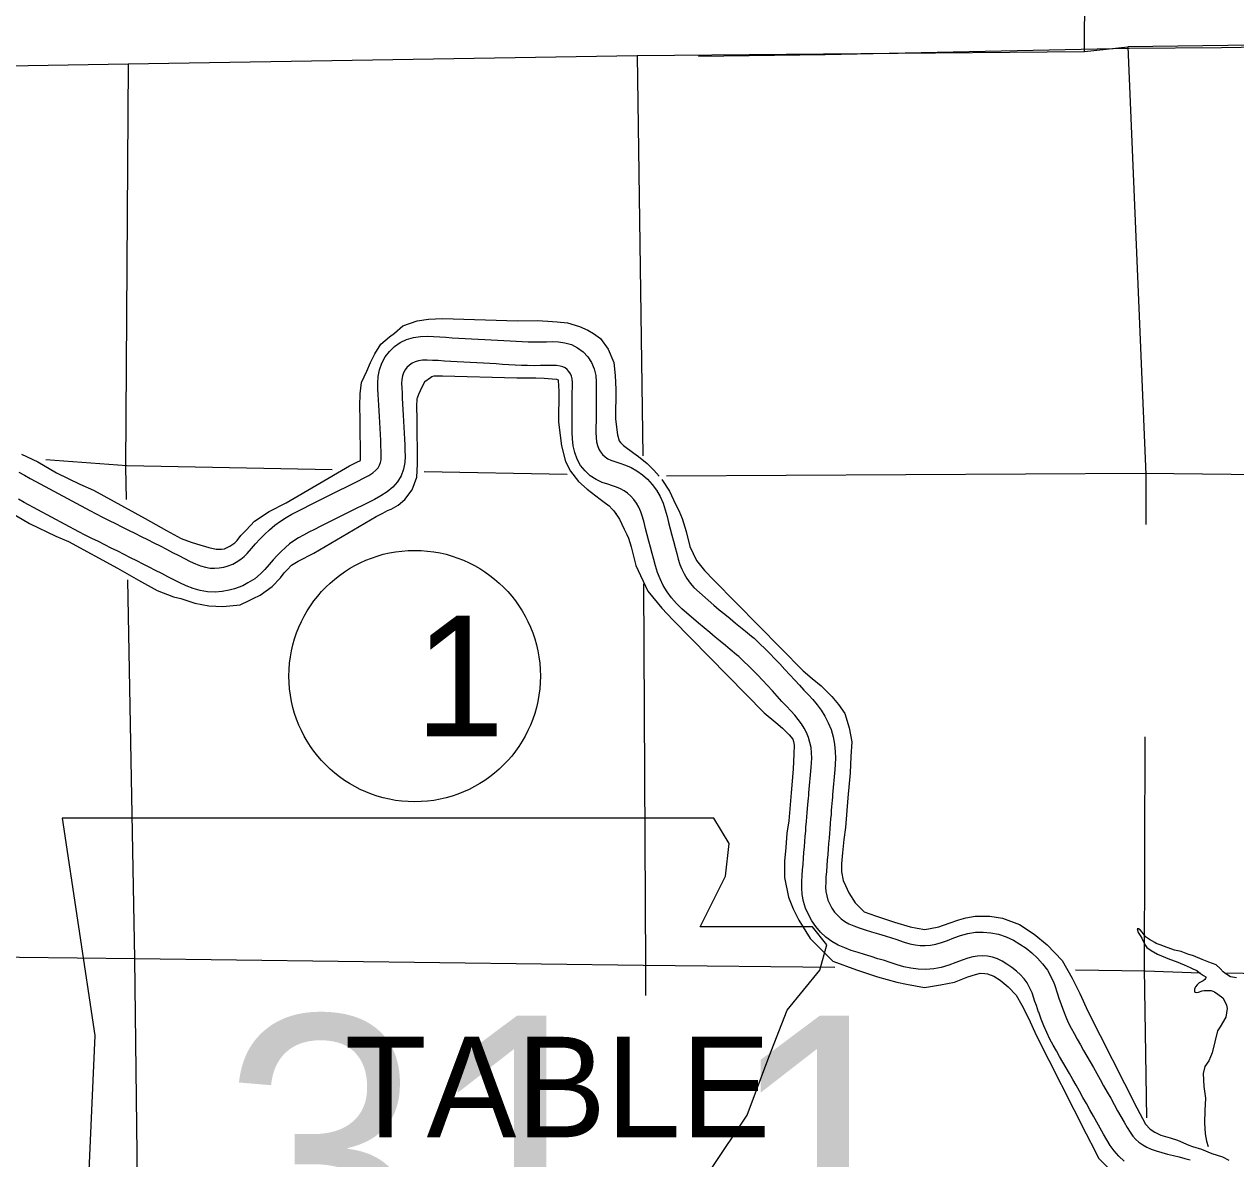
# Model space of a CAD drawing. Extents: x 77230 to 630905, y 790554 to 1662844.
# Drawn here: x 484061 to 496783, y 1629732 to 1641644 of the extents above; entities that cross this region are included whole.
import ezdxf

# ---------------------------------------------------------------- set-up
doc = ezdxf.new("R2010")
doc.units = 0
for name, color, linetype in [('Level 1', 7, 'Continuous'), ('Level 11', 7, 'Continuous'), ('Level 14', 7, 'Continuous'), ('Level 16', 7, 'Continuous'), ('Level 17', 7, 'Continuous'), ('Level 18', 7, 'Continuous'), ('Level 22', 7, 'Continuous'), ('Level 24', 7, 'Continuous'), ('Level 33', 7, 'Continuous')]:
    doc.layers.add(name, color=color, linetype=linetype)

msp = doc.modelspace()

# ---------------------------------------------------------------- linework, layer by layer
at = {"layer": 'Level 1'}
msp.add_lwpolyline([(491143, 1641308), (492472, 1641326), (495663, 1641394), (496634, 1641400), (501757, 1641488)], dxfattribs=at)
at = {"layer": 'Level 11'}
for points in [[(487804, 1637275), (487801, 1637337), (487798, 1637400), (487794, 1637464), (487791, 1637526), (487788, 1637586), (487785, 1637645), (487781, 1637702), (487778, 1637758), (487775, 1637815), (487773, 1637877), (487777, 1637945), (487790, 1638016), (487815, 1638086), (487850, 1638151), (487895, 1638209), (487948, 1638259), (488008, 1638301), (488075, 1638333), (488147, 1638355), (488221, 1638366), (488292, 1638368), (488359, 1638365), (488424, 1638361), (488489, 1638357), (488555, 1638353), (488623, 1638349), (488690, 1638346), (488758, 1638342), (488827, 1638338), (488896, 1638334), (488965, 1638330), (489032, 1638326), (489098, 1638322), (489163, 1638319), (489227, 1638315), (489290, 1638312), (489353, 1638311), (489416, 1638309), (489479, 1638311), (489544, 1638311), (489605, 1638312), (489671, 1638309), (489738, 1638300), (489807, 1638280), (489872, 1638248), (489930, 1638205), (489978, 1638153), (490018, 1638093), (490047, 1638026), (490062, 1637955), (490067, 1637890), (490067, 1637832), (490066, 1637776), (490066, 1637720), (490066, 1637661), (490066, 1637601), (490066, 1637540), (490066, 1637478), (490065, 1637417), (490065, 1637359), (490066, 1637306), (490071, 1637260), (490080, 1637220), (490094, 1637184), (490112, 1637153), (490134, 1637125), (490160, 1637101), (490188, 1637082), (490222, 1637067), (490264, 1637053), (490317, 1637037), (490375, 1637016), (490435, 1636989), (490495, 1636955), (490552, 1636914), (490606, 1636867), (490655, 1636813), (490700, 1636752), (490739, 1636686), (490770, 1636615), (490793, 1636544), (490811, 1636476), (490828, 1636411), (490845, 1636346), (490862, 1636281), (490879, 1636216), (490896, 1636151), (490913, 1636087), (490929, 1636028), (490947, 1635973), (490967, 1635921), (490991, 1635872), (491020, 1635824), (491055, 1635777), (491094, 1635731), (491302, 1635546)], [(491142, 1635354), (490965, 1635505), (490909, 1635562), (490858, 1635623), (490812, 1635686), (490772, 1635752), (490738, 1635820), (490711, 1635889), (490689, 1635956), (490671, 1636024), (490654, 1636088), (490638, 1636152), (490620, 1636217), (490603, 1636283), (490586, 1636348), (490570, 1636412), (490553, 1636472), (490536, 1636526), (490515, 1636572), (490491, 1636614), (490462, 1636653), (490430, 1636688), (490396, 1636719), (490360, 1636745), (490322, 1636766), (490282, 1636784), (490239, 1636799), (490189, 1636814), (490130, 1636834), (490066, 1636864), (490005, 1636904), (489950, 1636954), (489904, 1637012), (489868, 1637077), (489841, 1637146), (489824, 1637219), (489817, 1637290), (489815, 1637356), (489815, 1637419), (489816, 1637479), (489816, 1637540), (489816, 1637601), (489816, 1637662), (489816, 1637721), (489816, 1637778), (489817, 1637833), (489817, 1637881), (489814, 1637920), (489808, 1637949), (489797, 1637974), (489781, 1637998), (489762, 1638019), (489740, 1638035), (489716, 1638047), (489687, 1638055), (489650, 1638060), (489603, 1638062), (489545, 1638061), (489482, 1638061), (489417, 1638059), (489347, 1638061), (489281, 1638062), (489215, 1638066), (489149, 1638069), (489084, 1638073), (489017, 1638077), (488950, 1638081), (488882, 1638085), (488814, 1638089), (488745, 1638092), (488676, 1638096), (488608, 1638100), (488541, 1638104), (488474, 1638108), (488409, 1638112), (488347, 1638115), (488291, 1638118), (488243, 1638116), (488202, 1638110), (488167, 1638100), (488135, 1638084), (488106, 1638064), (488080, 1638040), (488060, 1638014), (488044, 1637985), (488033, 1637952), (488026, 1637915), (488024, 1637873), (488025, 1637825), (488028, 1637772), (488031, 1637717), (488034, 1637659), (488038, 1637600), (488041, 1637539), (488044, 1637476), (488047, 1637413), (488051, 1637349), (488054, 1637287)], [(488054, 1637287), (488056, 1637227), (488059, 1637169), (488060, 1637110), (488058, 1637044), (488044, 1636973), (488018, 1636904), (487979, 1636840), (487930, 1636782), (487871, 1636733), (487806, 1636691), (487740, 1636655), (487676, 1636623), (487612, 1636592), (487548, 1636560), (487484, 1636528), (487420, 1636496), (487356, 1636464), (487293, 1636432), (487230, 1636401), (487169, 1636370), (487108, 1636339), (487048, 1636310), (486993, 1636281), (486940, 1636251), (486891, 1636220), (486846, 1636187), (486803, 1636149), (486760, 1636109), (486717, 1636065), (486675, 1636019), (486634, 1635972), (486586, 1635918), (486542, 1635873), (486483, 1635822), (486410, 1635779), (486357, 1635749), (486268, 1635716), (486214, 1635701), (486141, 1635688), (486065, 1635682), (485987, 1635685), (485909, 1635697), (485834, 1635719), (485762, 1635747), (485695, 1635778), (485630, 1635810), (485567, 1635843), (485504, 1635876), (485439, 1635909), (485374, 1635943), (485308, 1635976), (485242, 1636009), (485176, 1636043), (485109, 1636076), (485042, 1636110), (484975, 1636144), (484907, 1636178), (484839, 1636212), (484771, 1636246), (484702, 1636280), (484633, 1636316), (484061, 1636623), (484000, 1636657)], [(484003, 1636942), (484063, 1636909), (484122, 1636875), (484181, 1636842), (484748, 1636537), (484815, 1636504), (484883, 1636470), (484952, 1636435), (485020, 1636401), (485087, 1636367), (485154, 1636333), (485221, 1636300), (485288, 1636266), (485354, 1636233), (485421, 1636199), (485487, 1636166), (485553, 1636132), (485619, 1636098), (485683, 1636065), (485745, 1636033), (485804, 1636003), (485860, 1635977), (485913, 1635956), (485963, 1635942), (486012, 1635934), (486060, 1635932), (486109, 1635936), (486158, 1635945), (486191, 1635954), (486251, 1635976), (486285, 1635996), (486337, 1636026), (486370, 1636055), (486403, 1636088), (486446, 1636138), (486490, 1636187), (486535, 1636236), (486583, 1636286), (486636, 1636336), (486691, 1636383), (486751, 1636427), (486812, 1636465), (486872, 1636500), (486935, 1636533), (486996, 1636563), (487056, 1636593), (487118, 1636625), (487181, 1636656), (487244, 1636688), (487308, 1636720), (487373, 1636752), (487437, 1636784), (487501, 1636815), (487564, 1636847), (487625, 1636877), (487679, 1636906), (487722, 1636934), (487754, 1636961), (487776, 1636987), (487792, 1637013), (487803, 1637042), (487809, 1637072), (487810, 1637111), (487809, 1637161), (487807, 1637216), (487804, 1637275)], [(491302, 1635546), (491360, 1635497), (491418, 1635450), (491475, 1635403), (491530, 1635357), (491583, 1635314), (491635, 1635271), (491697, 1635218), (491726, 1635197), (491789, 1635135), (491839, 1635088), (491891, 1635036), (491944, 1634982), (491996, 1634927), (492048, 1634870), (492101, 1634814), (492152, 1634759), (492201, 1634705), (492249, 1634654), (492296, 1634604), (492341, 1634553), (492386, 1634500), (492428, 1634442), (492468, 1634379), (492503, 1634311), (492533, 1634239), (492555, 1634163), (492570, 1634085), (492578, 1634009), (492580, 1633937), (492577, 1633873), (492573, 1633820), (492550, 1633555), (492548, 1633529), (492546, 1633498), (492543, 1633464), (492539, 1633428), (492536, 1633388), (492533, 1633346), (492529, 1633300), (492525, 1633252), (492520, 1633193), (492516, 1633152), (492512, 1633098), (492508, 1633043), (492503, 1632986), (492498, 1632927), (492493, 1632867), (492488, 1632809), (492484, 1632750), (492480, 1632689), (492477, 1632633), (492476, 1632584), (492480, 1632539), (492488, 1632494), (492501, 1632449), (492520, 1632405), (492543, 1632363), (492571, 1632323), (492603, 1632286), (492638, 1632253), (492677, 1632224), (492721, 1632200), (492771, 1632178), (492828, 1632157), (492891, 1632136), (492959, 1632116), (493030, 1632094), (493100, 1632072), (493169, 1632051), (493212, 1632037), (493302, 1632008), (493361, 1631990), (493415, 1631978), (493468, 1631971), (493522, 1631970), (493577, 1631975), (493634, 1631986), (493693, 1632002), (493756, 1632025), (493822, 1632051), (493893, 1632077), (493970, 1632098), (494049, 1632110), (494131, 1632113), (494212, 1632106), (494293, 1632090), (494372, 1632064), (494448, 1632028), (494517, 1631986), (494581, 1631942), (494642, 1631893), (494700, 1631840), (494755, 1631780), (494806, 1631711), (494865, 1631597), (494879, 1631563), (494913, 1631463), (494927, 1631420), (494950, 1631351)], [(494713, 1631271), (494690, 1631341), (494675, 1631385), (494646, 1631474), (494639, 1631489), (494592, 1631579), (494562, 1631622), (494524, 1631662), (494480, 1631702), (494431, 1631742), (494380, 1631777), (494329, 1631808), (494280, 1631831), (494229, 1631848), (494177, 1631858), (494124, 1631863), (494073, 1631861), (494022, 1631853), (493969, 1631839), (493910, 1631817), (493844, 1631792), (493771, 1631764), (493691, 1631742), (493612, 1631727), (493530, 1631719), (493449, 1631722), (493371, 1631732), (493297, 1631748), (493228, 1631769), (493134, 1631799), (493094, 1631813), (493026, 1631833), (492955, 1631855), (492886, 1631877), (492817, 1631897), (492746, 1631920), (492677, 1631946), (492608, 1631976), (492542, 1632014), (492479, 1632060), (492422, 1632112), (492373, 1632170), (492330, 1632231), (492295, 1632296), (492266, 1632364), (492244, 1632435), (492231, 1632506), (492226, 1632576), (492227, 1632643), (492231, 1632706), (492235, 1632766), (492239, 1632827), (492244, 1632888), (492249, 1632948), (492254, 1633006), (492258, 1633062), (492263, 1633118), (492267, 1633172), (492270, 1633214), (492276, 1633274), (492280, 1633321), (492283, 1633366), (492287, 1633409), (492290, 1633449), (492294, 1633486), (492297, 1633519), (492299, 1633548), (492301, 1633574), (492324, 1633840), (492327, 1633888), (492330, 1633939), (492328, 1633993), (492323, 1634049), (492312, 1634104), (492297, 1634156), (492276, 1634207), (492251, 1634255), (492222, 1634300), (492189, 1634345), (492152, 1634389), (492111, 1634435), (492066, 1634484), (492018, 1634535), (491968, 1634589), (491917, 1634644), (491865, 1634700), (491813, 1634756), (491763, 1634810), (491713, 1634861), (491666, 1634908), (491617, 1634954), (491564, 1635006), (491542, 1635022), (491475, 1635079), (491424, 1635121), (491370, 1635165), (491316, 1635210), (491259, 1635257), (491201, 1635305), (491142, 1635354)], [(494950, 1631353), (494973, 1631286), (494998, 1631224), (495025, 1631163), (495054, 1631105), (495085, 1631047), (495119, 1630988), (495152, 1630929), (495186, 1630869), (495220, 1630810), (495253, 1630750), (495288, 1630689), (495323, 1630627), (495359, 1630563), (495396, 1630499), (495433, 1630433), (495470, 1630367), (495506, 1630301), (495542, 1630237), (495577, 1630175), (495611, 1630116), (495643, 1630060), (495674, 1630011), (495703, 1629969), (495733, 1629935), (495767, 1629905), (495806, 1629877), (495849, 1629853), (495895, 1629833), (495946, 1629816), (496006, 1629799), (496067, 1629782), (496128, 1629766), (496189, 1629751), (496248, 1629735), (496306, 1629721)], [(495612, 1629708), (495556, 1629758), (495507, 1629814), (495465, 1629872), (495428, 1629932), (495394, 1629992), (495359, 1630052), (495324, 1630115), (495288, 1630179), (495251, 1630245), (495215, 1630311), (495178, 1630376), (495141, 1630441), (495106, 1630504), (495071, 1630565), (495036, 1630626), (495002, 1630687), (494968, 1630746), (494934, 1630806), (494901, 1630865), (494867, 1630926), (494832, 1630989), (494799, 1631057), (494767, 1631127), (494739, 1631199), (494714, 1631270)]]:
    msp.add_lwpolyline(points, dxfattribs=at)
at = {"layer": 'Level 14'}
for points in [[(508643, 1641611), (506195, 1641574), (500899, 1641477), (495649, 1641406)], [(508643, 1641611), (506195, 1641574), (500899, 1641477), (495649, 1641406)], [(477635, 1641116), (479685, 1641136), (485153, 1641227), (490497, 1641314), (495195, 1641358), (495649, 1641406)]]:
    msp.add_lwpolyline(points, dxfattribs=at)
at = {"layer": 'Level 16'}
for points in [[(495649, 1641406), (495839, 1636916), (495838, 1636391)], [(490497, 1641314), (490556, 1637113)], [(485153, 1641227), (485125, 1636993), (485131, 1636653)], [(487295, 1636965), (485139, 1637009), (484287, 1637070)], [(489763, 1636915), (488259, 1636946)], [(499749, 1636881), (495831, 1636926), (490806, 1636900)], [(485146, 1635809), (485219, 1631833), (485283, 1626572), (485361, 1621247), (485418, 1617511)], [(490564, 1635769), (490585, 1631754), (490586, 1631445)], [(495830, 1634164), (495822, 1631727), (495845, 1630161)], [(492572, 1631739), (490559, 1631762), (485221, 1631831), (479770, 1631894), (477810, 1631916)], [(496413, 1631680), (495832, 1631703), (495100, 1631711)], [(497199, 1631670), (496688, 1631681)]]:
    msp.add_lwpolyline(points, dxfattribs=at)
at = {"layer": 'Level 17'}
for points in [[(495799, 1632113), (495781, 1632135), (495761, 1632145), (495749, 1632145), (495757, 1632109), (495781, 1632077), (495798, 1632047), (495814, 1632011), (495836, 1631971), (495848, 1631951), (495895, 1631918), (495963, 1631882), (496086, 1631827), (496156, 1631804), (496241, 1631769), (496303, 1631741), (496331, 1631727), (496373, 1631708), (496404, 1631686), (496444, 1631658), (496468, 1631642), (496468, 1631636), (496466, 1631626), (496458, 1631616), (496441, 1631600), (496399, 1631580), (496377, 1631557), (496361, 1631539), (496353, 1631523), (496351, 1631513), (496349, 1631499), (496349, 1631493), (496355, 1631483), (496376, 1631479), (496392, 1631481), (496431, 1631496), (496453, 1631498), (496490, 1631500), (496526, 1631499), (496560, 1631485), (496596, 1631459), (496646, 1631423), (496663, 1631396), (496687, 1631344), (496692, 1631310), (496678, 1631219), (496621, 1631117), (496593, 1631074), (496535, 1630845), (496500, 1630759), (496457, 1630700), (496441, 1630628), (496448, 1630492), (496467, 1630368), (496459, 1630240), (496454, 1630111), (496463, 1629993), (496475, 1629917), (496493, 1629860)], [(496791, 1631631), (496729, 1631643), (496668, 1631682), (496652, 1631694), (496620, 1631730), (496577, 1631768), (496499, 1631797), (496431, 1631826), (496338, 1631864), (496280, 1631881), (496211, 1631907), (496141, 1631924), (496035, 1631961), (495990, 1631979), (495946, 1631994), (495932, 1632002), (495878, 1632034), (495837, 1632063), (495821, 1632085), (495799, 1632113)]]:
    msp.add_lwpolyline(points, dxfattribs=at)
at = {"layer": 'Level 18'}
msp.add_lwpolyline([(495195, 1641358), (495216, 1645161)], dxfattribs=at)
at = {"layer": 'Level 22'}
for points in [[(484032, 1637130), (484202, 1637049), (484401, 1636933), (484644, 1636815), (484789, 1636751), (485330, 1636456), (485554, 1636330), (485710, 1636244), (485812, 1636205), (485868, 1636190), (486001, 1636150), (486077, 1636134), (486131, 1636131), (486163, 1636135), (486171, 1636138), (486200, 1636152), (486221, 1636163), (486273, 1636200), (486296, 1636223), (486336, 1636275), (486391, 1636332), (486480, 1636425), (486632, 1636527), (486813, 1636619), (487476, 1637008), (487554, 1637045), (487592, 1637065), (487587, 1637491), (487584, 1637638), (487590, 1637764), (487604, 1637881), (487658, 1638003), (487697, 1638091), (487742, 1638182), (487806, 1638285), (487898, 1638363), (487950, 1638401), (488036, 1638479), (488186, 1638529), (488306, 1638549), (488453, 1638553), (489239, 1638531), (489446, 1638533), (489560, 1638527), (489657, 1638519), (489764, 1638509), (489890, 1638472), (489978, 1638432), (490038, 1638397), (490114, 1638343), (490192, 1638231), (490251, 1638093), (490265, 1637957), (490275, 1637809), (490270, 1637499), (490291, 1637334), (490308, 1637271), (490324, 1637251), (490355, 1637222), (490464, 1637140), (490511, 1637107), (490604, 1637033), (490674, 1636962), (490730, 1636898)], [(484032, 1637130), (484202, 1637049), (484401, 1636933), (484644, 1636815), (484789, 1636751), (485330, 1636456), (485554, 1636330), (485710, 1636244), (485812, 1636205), (485868, 1636190), (486001, 1636150), (486077, 1636134), (486131, 1636131), (486163, 1636135), (486171, 1636138), (486200, 1636152), (486221, 1636163), (486273, 1636200), (486296, 1636223), (486336, 1636275), (486391, 1636332), (486480, 1636425), (486632, 1636527), (486813, 1636619), (487476, 1637008), (487554, 1637045), (487592, 1637065), (487587, 1637491), (487584, 1637638), (487590, 1637764), (487604, 1637881), (487658, 1638003), (487697, 1638091), (487742, 1638182), (487806, 1638285), (487898, 1638363), (487950, 1638401), (488036, 1638479), (488186, 1638529), (488306, 1638549), (488453, 1638553), (489239, 1638531), (489446, 1638533), (489560, 1638527), (489657, 1638519), (489764, 1638509), (489890, 1638472), (489978, 1638432), (490038, 1638397), (490114, 1638343), (490192, 1638231), (490251, 1638093), (490265, 1637957), (490275, 1637809), (490270, 1637499), (490291, 1637334), (490308, 1637271), (490324, 1637251), (490355, 1637222), (490464, 1637140), (490511, 1637107), (490604, 1637033), (490674, 1636962), (490730, 1636898)], [(483921, 1636519), (484117, 1636403), (484393, 1636270), (484525, 1636212), (485039, 1635932), (485262, 1635806), (485456, 1635699), (485628, 1635633), (485705, 1635613), (485853, 1635567), (486001, 1635537), (486147, 1635530), (486327, 1635548), (486424, 1635594), (486466, 1635613), (486537, 1635651), (486664, 1635740), (486752, 1635830), (486791, 1635883), (486823, 1635915), (486869, 1635963), (486936, 1636008), (487101, 1636092), (487757, 1636477), (487826, 1636510), (487877, 1636537), (487913, 1636553), (487988, 1636596), (488058, 1636654), (488135, 1636755), (488183, 1636888), (488192, 1637026), (488187, 1637501), (488184, 1637631), (488188, 1637714), (488189, 1637721), (488206, 1637760), (488240, 1637836), (488266, 1637889), (488269, 1637892), (488328, 1637935), (488342, 1637947), (488364, 1637951), (488452, 1637953), (489233, 1637931), (489434, 1637932), (489521, 1637928), (489604, 1637922), (489649, 1637917), (489666, 1637912), (489667, 1637905), (489675, 1637793), (489670, 1637466), (489701, 1637218), (489746, 1637052), (489798, 1636951), (489881, 1636843), (489971, 1636761), (490109, 1636656), (490151, 1636627), (490202, 1636586), (490234, 1636554), (490279, 1636502)], [(483921, 1636519), (484117, 1636403), (484393, 1636270), (484525, 1636212), (485039, 1635932), (485262, 1635806), (485456, 1635699), (485628, 1635633), (485705, 1635613), (485853, 1635567), (486001, 1635537), (486147, 1635530), (486327, 1635548), (486424, 1635594), (486466, 1635613), (486537, 1635651), (486664, 1635740), (486752, 1635830), (486791, 1635883), (486823, 1635915), (486869, 1635963), (486936, 1636008), (487101, 1636092), (487757, 1636477), (487826, 1636510), (487877, 1636537), (487913, 1636553), (487988, 1636596), (488058, 1636654), (488135, 1636755), (488183, 1636888), (488192, 1637026), (488187, 1637501), (488184, 1637631), (488188, 1637714), (488189, 1637721), (488206, 1637760), (488240, 1637836), (488266, 1637889), (488269, 1637892), (488328, 1637935), (488342, 1637947), (488364, 1637951), (488452, 1637953), (489233, 1637931), (489434, 1637932), (489521, 1637928), (489604, 1637922), (489649, 1637917), (489666, 1637912), (489667, 1637905), (489675, 1637793), (489670, 1637466), (489701, 1637218), (489746, 1637052), (489798, 1636951), (489881, 1636843), (489971, 1636761), (490109, 1636656), (490151, 1636627), (490202, 1636586), (490234, 1636554), (490279, 1636502)], [(490755, 1636864), (490836, 1636742), (490901, 1636606), (490934, 1636539), (490970, 1636455), (491012, 1636318), (491051, 1636162), (491121, 1636013), (491206, 1635909), (491304, 1635806), (492241, 1634855), (492336, 1634775), (492429, 1634699), (492540, 1634585), (492610, 1634501), (492677, 1634407), (492724, 1634258), (492750, 1634111), (492742, 1633956), (492735, 1633784), (492711, 1633521), (492685, 1633212), (492666, 1633083), (492654, 1632946), (492643, 1632830), (492644, 1632746), (492662, 1632655), (492684, 1632602), (492721, 1632525), (492785, 1632420), (492881, 1632326), (493000, 1632282), (493199, 1632215), (493364, 1632168), (493436, 1632154), (493518, 1632139), (493574, 1632149), (493664, 1632166), (493773, 1632207), (493874, 1632240), (493949, 1632262), (494046, 1632280), (494202, 1632279), (494333, 1632257), (494511, 1632191), (494665, 1632092), (494803, 1631977), (494962, 1631813), (495066, 1631628), (495147, 1631469), (495231, 1631283), (495746, 1630267), (495836, 1630095), (495886, 1630043), (495935, 1630012), (495998, 1629981), (496094, 1629951), (496173, 1629926), (496292, 1629874), (496330, 1629860), (496422, 1629833), (496531, 1629789), (496644, 1629752), (496712, 1629719)], [(490755, 1636864), (490836, 1636742), (490901, 1636606), (490934, 1636539), (490970, 1636455), (491012, 1636318), (491051, 1636162), (491121, 1636013), (491206, 1635909), (491304, 1635806), (492241, 1634855), (492336, 1634775), (492429, 1634699), (492540, 1634585), (492610, 1634501), (492677, 1634407), (492724, 1634258), (492750, 1634111), (492742, 1633956), (492735, 1633784), (492711, 1633521), (492685, 1633212), (492666, 1633083), (492654, 1632946), (492643, 1632830), (492644, 1632746), (492662, 1632655), (492684, 1632602), (492721, 1632525), (492785, 1632420), (492881, 1632326), (493000, 1632282), (493199, 1632215), (493364, 1632168), (493436, 1632154), (493518, 1632139), (493574, 1632149), (493664, 1632166), (493773, 1632207), (493874, 1632240), (493949, 1632262), (494046, 1632280), (494202, 1632279), (494333, 1632257), (494511, 1632191), (494665, 1632092), (494803, 1631977), (494962, 1631813), (495066, 1631628), (495147, 1631469), (495231, 1631283), (495746, 1630267), (495836, 1630095), (495886, 1630043), (495935, 1630012), (495998, 1629981), (496094, 1629951), (496173, 1629926), (496292, 1629874), (496330, 1629860), (496422, 1629833), (496531, 1629789), (496644, 1629752), (496712, 1629719)], [(490254, 1636536), (490312, 1636447), (490361, 1636344), (490389, 1636287), (490406, 1636247), (490434, 1636157), (490483, 1635961), (490610, 1635691), (490756, 1635512), (490872, 1635389), (491832, 1634415), (491952, 1634313), (492024, 1634255), (492095, 1634182), (492133, 1634137), (492140, 1634115), (492147, 1634074), (492142, 1633984), (492136, 1633823), (492113, 1633573), (492089, 1633280), (492070, 1633152), (492057, 1633001), (492043, 1632856), (492044, 1632684), (492085, 1632478), (492137, 1632356), (492194, 1632237), (492313, 1632044), (492552, 1631808), (492800, 1631716), (493022, 1631642), (493223, 1631585), (493324, 1631565), (493515, 1631530), (493682, 1631559), (493828, 1631587), (493971, 1631641), (494049, 1631666), (494090, 1631678), (494101, 1631680), (494149, 1631679), (494178, 1631675), (494242, 1631651), (494309, 1631608), (494394, 1631537), (494477, 1631451), (494537, 1631345), (494606, 1631208), (494690, 1631023), (495212, 1629994), (495307, 1629812), (495343, 1629740), (495507, 1629573)], [(490254, 1636536), (490312, 1636447), (490361, 1636344), (490389, 1636287), (490406, 1636247), (490434, 1636157), (490483, 1635961), (490610, 1635691), (490756, 1635512), (490872, 1635389), (491832, 1634415), (491952, 1634313), (492024, 1634255), (492095, 1634182), (492133, 1634137), (492140, 1634115), (492147, 1634074), (492142, 1633984), (492136, 1633823), (492113, 1633573), (492089, 1633280), (492070, 1633152), (492057, 1633001), (492043, 1632856), (492044, 1632684), (492085, 1632478), (492137, 1632356), (492194, 1632237), (492313, 1632044), (492552, 1631808), (492800, 1631716), (493022, 1631642), (493223, 1631585), (493324, 1631565), (493515, 1631530), (493682, 1631559), (493828, 1631587), (493971, 1631641), (494049, 1631666), (494090, 1631678), (494101, 1631680), (494149, 1631679), (494178, 1631675), (494242, 1631651), (494309, 1631608), (494394, 1631537), (494477, 1631451), (494537, 1631345), (494606, 1631208), (494690, 1631023), (495212, 1629994), (495307, 1629812), (495343, 1629740), (495507, 1629573)]]:
    msp.add_lwpolyline(points, dxfattribs=at)
at = {"layer": 'Level 24'}
msp.add_lwpolyline([(484458, 1633310), (484801, 1631026), (484648, 1627563), (484953, 1627372), (485524, 1627372), (485524, 1626154), (490320, 1626154), (490549, 1626649), (490472, 1627448), (490587, 1628362), (491005, 1629085), (491272, 1629618), (491652, 1630189), (491881, 1630798), (492071, 1631293), (492414, 1631712), (492490, 1631978), (492338, 1632168), (491158, 1632168), (491424, 1632701), (491462, 1633044), (491304, 1633307)], close=True, dxfattribs=at)
at = {"layer": 'Level 33'}
msp.add_circle((488161, 1634800), 1320, dxfattribs=at)

# ---------------------------------------------------------------- texts
at = {"layer": 'Level 17'}
msp.add_text('TABLE', height=1056, dxfattribs=at).set_placement((487424, 1629958))
at = {"layer": 'Level 24'}
msp.add_text('31 1', height=2851.2, dxfattribs=at).set_placement((486126, 1628382))
at = {"layer": 'Level 33'}
msp.add_text('1', height=1267, dxfattribs=at).set_placement((488161, 1634166))

doc.saveas('drawing.dxf')
